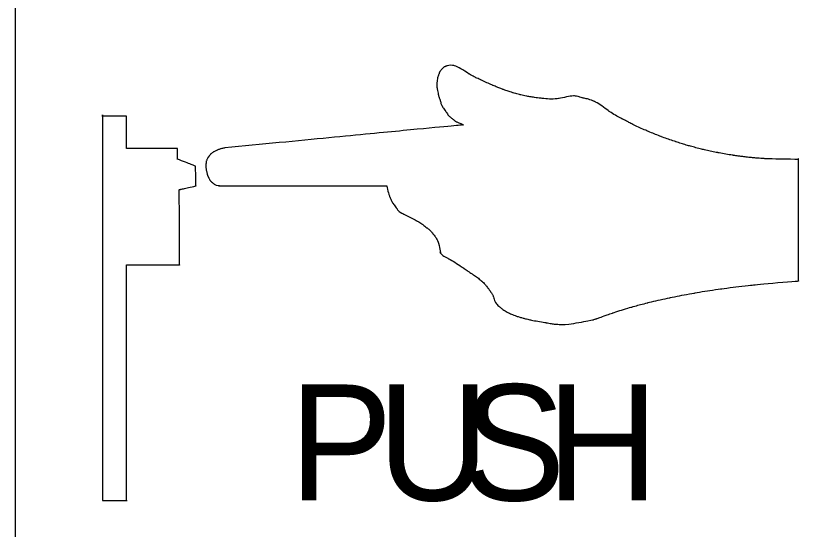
# Model space of a CAD drawing. Extents: x 99982 to 100176, y 99905 to 100011.
# Drawn here: x 100109.4489 to 100109.6768, y 99945.3805 to 99945.53 of the extents above; entities that cross this region are included whole.
import ezdxf

# ---------------------------------------------------------------- set-up
doc = ezdxf.new("R2010")
doc.units = 0
doc.layers.add('TR_SN_ConstructionSigns', color=7, linetype='Continuous')

msp = doc.modelspace()

# ---------------------------------------------------------------- linework, layer by layer
at = {"layer": 'TR_SN_ConstructionSigns'}
msp.add_line((100109.44894, 99945.23704), (100109.44894, 99945.64204), dxfattribs=at)
for points, degree in [([(100109.57333, 99945.51481), (100109.57333, 99945.51481), (100109.57315, 99945.51466), (100109.57295, 99945.51446), (100109.5728, 99945.51427), (100109.5728, 99945.51427)], 3), ([(100109.57387, 99945.51516), (100109.57387, 99945.51516), (100109.5737, 99945.51507), (100109.57351, 99945.51496), (100109.57333, 99945.51481), (100109.57333, 99945.51481)], 3), ([(100109.57434, 99945.51535), (100109.57434, 99945.51535), (100109.5741, 99945.51527), (100109.57404, 99945.51524), (100109.57387, 99945.51516), (100109.57387, 99945.51516)], 3), ([(100109.57635, 99945.51548), (100109.57635, 99945.51548), (100109.57536, 99945.51564), (100109.57458, 99945.51543), (100109.57434, 99945.51535), (100109.57434, 99945.51535)], 3), ([(100109.58098, 99945.51302), (100109.58098, 99945.51302), (100109.57973, 99945.5138), (100109.57734, 99945.51531), (100109.57635, 99945.51548), (100109.57635, 99945.51548)], 3), ([(100109.57196, 99945.51252), (100109.57196, 99945.51252), (100109.57184, 99945.51216), (100109.57169, 99945.51168), (100109.57161, 99945.51109), (100109.57161, 99945.51109)], 3), ([(100109.57223, 99945.5133), (100109.57223, 99945.5133), (100109.57216, 99945.5131), (100109.57208, 99945.51288), (100109.57196, 99945.51252), (100109.57196, 99945.51252)], 3), ([(100109.5724, 99945.51369), (100109.5724, 99945.51369), (100109.57232, 99945.51353), (100109.57231, 99945.51349), (100109.57223, 99945.5133), (100109.57223, 99945.5133)], 3), ([(100109.5728, 99945.51427), (100109.5728, 99945.51427), (100109.57265, 99945.51408), (100109.57249, 99945.51386), (100109.5724, 99945.51369), (100109.5724, 99945.51369)], 3), ([(100109.58421, 99945.51137), (100109.58421, 99945.51137), (100109.58305, 99945.51191), (100109.58224, 99945.51224), (100109.58098, 99945.51302), (100109.58098, 99945.51302)], 3), ([(100109.57161, 99945.51109), (100109.57161, 99945.51109), (100109.57152, 99945.51049), (100109.57152, 99945.50963), (100109.5716, 99945.50894), (100109.5716, 99945.50894)], 3), ([(100109.58787, 99945.50971), (100109.58787, 99945.50971), (100109.58679, 99945.51017), (100109.58537, 99945.51084), (100109.58421, 99945.51137), (100109.58421, 99945.51137)], 3), ([(100109.5716, 99945.50894), (100109.5716, 99945.50894), (100109.57168, 99945.50825), (100109.57188, 99945.50737), (100109.57198, 99945.50697), (100109.57198, 99945.50697)], 3), ([(100109.59068, 99945.50859), (100109.59068, 99945.50859), (100109.5897, 99945.50895), (100109.58895, 99945.50925), (100109.58787, 99945.50971), (100109.58787, 99945.50971)], 3), ([(100109.59377, 99945.50756), (100109.59377, 99945.50756), (100109.59292, 99945.50782), (100109.59166, 99945.50823), (100109.59068, 99945.50859), (100109.59068, 99945.50859)], 3), ([(100109.57198, 99945.50697), (100109.57198, 99945.50697), (100109.57208, 99945.50657), (100109.57211, 99945.50648), (100109.57221, 99945.50617), (100109.57221, 99945.50617)], 3), ([(100109.57221, 99945.50617), (100109.57221, 99945.50617), (100109.5723, 99945.50586), (100109.57246, 99945.50546), (100109.57257, 99945.50511), (100109.57257, 99945.50511)], 3), ([(100109.59576, 99945.50701), (100109.59576, 99945.50701), (100109.59506, 99945.50719), (100109.59462, 99945.50731), (100109.59377, 99945.50756), (100109.59377, 99945.50756)], 3), ([(100109.59799, 99945.50653), (100109.59799, 99945.50653), (100109.597, 99945.50672), (100109.59647, 99945.50684), (100109.59576, 99945.50701), (100109.59576, 99945.50701)], 3), ([(100109.60176, 99945.50597), (100109.60176, 99945.50597), (100109.60025, 99945.50614), (100109.59899, 99945.50635), (100109.59799, 99945.50653), (100109.59799, 99945.50653)], 3), ([(100109.60704, 99945.50592), (100109.60704, 99945.50592), (100109.60536, 99945.50565), (100109.60326, 99945.50579), (100109.60176, 99945.50597), (100109.60176, 99945.50597)], 3), ([(100109.61195, 99945.50661), (100109.61195, 99945.50661), (100109.61098, 99945.50674), (100109.60873, 99945.5062), (100109.60704, 99945.50592), (100109.60704, 99945.50592)], 3), ([(100109.61384, 99945.50612), (100109.61384, 99945.50612), (100109.61295, 99945.50638), (100109.61292, 99945.50648), (100109.61195, 99945.50661), (100109.61195, 99945.50661)], 3), ([(100109.61732, 99945.50507), (100109.61732, 99945.50507), (100109.61594, 99945.50568), (100109.61474, 99945.50586), (100109.61384, 99945.50612), (100109.61384, 99945.50612)], 3), ([(100109.57257, 99945.50511), (100109.57257, 99945.50511), (100109.57268, 99945.50476), (100109.57269, 99945.50458), (100109.57289, 99945.50408), (100109.57289, 99945.50408)], 3), ([(100109.57289, 99945.50408), (100109.57289, 99945.50408), (100109.57309, 99945.50357), (100109.57384, 99945.50252), (100109.57424, 99945.50195), (100109.57424, 99945.50195)], 3), ([(100109.62181, 99945.50207), (100109.62181, 99945.50207), (100109.62044, 99945.50301), (100109.6187, 99945.50447), (100109.61732, 99945.50507), (100109.61732, 99945.50507)], 3), ([(100109.47425, 99945.50079), (100109.47425, 99945.50079), (100109.47425, 99945.50079), (100109.47425, 99945.38891)], 2), ([(100109.57424, 99945.50195), (100109.57424, 99945.50195), (100109.57465, 99945.50138), (100109.5749, 99945.50098), (100109.57526, 99945.50064), (100109.57526, 99945.50064)], 3), ([(100109.62576, 99945.49983), (100109.62576, 99945.49983), (100109.62461, 99945.50043), (100109.62318, 99945.50114), (100109.62181, 99945.50207), (100109.62181, 99945.50207)], 3), ([(100109.48122, 99945.50079), (100109.48122, 99945.50079), (100109.48122, 99945.50079), (100109.47425, 99945.50079)], 2), ([(100109.48122, 99945.49134), (100109.48122, 99945.49134), (100109.48122, 99945.49134), (100109.48122, 99945.50079)], 2), ([(100109.57526, 99945.50064), (100109.57526, 99945.50064), (100109.57562, 99945.5003), (100109.57596, 99945.5001), (100109.5763, 99945.49983), (100109.5763, 99945.49983)], 3), ([(100109.5763, 99945.49983), (100109.5763, 99945.49983), (100109.57664, 99945.49955), (100109.57687, 99945.49927), (100109.57738, 99945.49909), (100109.57738, 99945.49909)], 3), ([(100109.57738, 99945.49909), (100109.57738, 99945.49909), (100109.57789, 99945.49891), (100109.57913, 99945.49835), (100109.57913, 99945.4983), (100109.57913, 99945.4983)], 3), ([(100109.62865, 99945.49833), (100109.62865, 99945.49833), (100109.6275, 99945.4989), (100109.62692, 99945.49923), (100109.62576, 99945.49983), (100109.62576, 99945.49983)], 3), ([(100109.57905, 99945.49821), (100109.57905, 99945.49821), (100109.57905, 99945.49821), (100109.50981, 99945.49152)], 2), ([(100109.57913, 99945.49821), (100109.57913, 99945.49821), (100109.57913, 99945.49818), (100109.57905, 99945.49821), (100109.57905, 99945.49821)], 3), ([(100109.57913, 99945.4983), (100109.57913, 99945.4983), (100109.57913, 99945.49826), (100109.57913, 99945.49824), (100109.57913, 99945.49821), (100109.57913, 99945.49821)], 3), ([(100109.63274, 99945.49647), (100109.63274, 99945.49647), (100109.63137, 99945.49705), (100109.62981, 99945.49775), (100109.62865, 99945.49833), (100109.62865, 99945.49833)], 3), ([(100109.63683, 99945.49481), (100109.63683, 99945.49481), (100109.63544, 99945.49533), (100109.6341, 99945.49588), (100109.63274, 99945.49647), (100109.63274, 99945.49647)], 3), ([(100109.64108, 99945.49331), (100109.64108, 99945.49331), (100109.63973, 99945.49375), (100109.63822, 99945.49428), (100109.63683, 99945.49481), (100109.63683, 99945.49481)], 3), ([(100109.64492, 99945.49214), (100109.64492, 99945.49214), (100109.6436, 99945.49251), (100109.64243, 99945.49287), (100109.64108, 99945.49331), (100109.64108, 99945.49331)], 3), ([(100109.64902, 99945.49107), (100109.64902, 99945.49107), (100109.64763, 99945.49141), (100109.64625, 99945.49176), (100109.64492, 99945.49214), (100109.64492, 99945.49214)], 3), ([(100109.49601, 99945.49134), (100109.49601, 99945.49134), (100109.49601, 99945.49134), (100109.48122, 99945.49134)], 2), ([(100109.49601, 99945.4882), (100109.49601, 99945.4882), (100109.49601, 99945.4882), (100109.49601, 99945.49134)], 2), ([(100109.5057, 99945.48968), (100109.5057, 99945.48968), (100109.50544, 99945.48943), (100109.50522, 99945.48914), (100109.50507, 99945.48893), (100109.50507, 99945.48893)], 3), ([(100109.50667, 99945.49041), (100109.50667, 99945.49041), (100109.50633, 99945.49021), (100109.50596, 99945.48994), (100109.5057, 99945.48968), (100109.5057, 99945.48968)], 3), ([(100109.50769, 99945.49091), (100109.50769, 99945.49091), (100109.50735, 99945.49078), (100109.507, 99945.49061), (100109.50667, 99945.49041), (100109.50667, 99945.49041)], 3), ([(100109.50865, 99945.49125), (100109.50865, 99945.49125), (100109.50833, 99945.49115), (100109.50802, 99945.49105), (100109.50769, 99945.49091), (100109.50769, 99945.49091)], 3), ([(100109.50981, 99945.49152), (100109.50981, 99945.49152), (100109.50981, 99945.49152), (100109.50897, 99945.49136), (100109.50865, 99945.49125)], 3), ([(100109.65329, 99945.49014), (100109.65329, 99945.49014), (100109.65182, 99945.49043), (100109.65042, 99945.49074), (100109.64902, 99945.49107), (100109.64902, 99945.49107)], 3), ([(100109.65787, 99945.48935), (100109.65787, 99945.48935), (100109.65659, 99945.48955), (100109.65477, 99945.48985), (100109.65329, 99945.49014), (100109.65329, 99945.49014)], 3), ([(100109.49604, 99945.48826), (100109.49604, 99945.48826), (100109.49604, 99945.48826), (100109.49601, 99945.4882)], 2), ([(100109.49604, 99945.48826), (100109.49604, 99945.48826), (100109.49604, 99945.48826), (100109.49601, 99945.4882)], 2), ([(100109.50132, 99945.48619), (100109.50132, 99945.48619), (100109.50132, 99945.48619), (100109.49604, 99945.48826)], 2), ([(100109.50444, 99945.48763), (100109.50444, 99945.48763), (100109.50433, 99945.48718), (100109.5043, 99945.48579), (100109.50443, 99945.48505), (100109.50443, 99945.48505)], 3), ([(100109.50478, 99945.48848), (100109.50478, 99945.48848), (100109.50466, 99945.48827), (100109.50456, 99945.48807), (100109.50444, 99945.48763), (100109.50444, 99945.48763)], 3), ([(100109.50507, 99945.48893), (100109.50507, 99945.48893), (100109.50492, 99945.48872), (100109.5049, 99945.48869), (100109.50478, 99945.48848), (100109.50478, 99945.48848)], 3), ([(100109.66091, 99945.48893), (100109.66091, 99945.48893), (100109.65981, 99945.48907), (100109.65914, 99945.48916), (100109.65787, 99945.48935), (100109.65787, 99945.48935)], 3), ([(100109.66444, 99945.48856), (100109.66444, 99945.48856), (100109.66342, 99945.48865), (100109.662, 99945.48879), (100109.66091, 99945.48893), (100109.66091, 99945.48893)], 3), ([(100109.66702, 99945.48837), (100109.66702, 99945.48837), (100109.66616, 99945.48843), (100109.66546, 99945.48848), (100109.66444, 99945.48856), (100109.66444, 99945.48856)], 3), ([(100109.67661, 99945.48816), (100109.67661, 99945.48816), (100109.67661, 99945.48816), (100109.66788, 99945.48831), (100109.66702, 99945.48837)], 3), ([(100109.67675, 99945.48834), (100109.67675, 99945.48834), (100109.67675, 99945.48834), (100109.67661, 99945.48816)], 2), ([(100109.67675, 99945.45279), (100109.67675, 99945.45279), (100109.67675, 99945.45279), (100109.67675, 99945.48834)], 2), ([(100109.50139, 99945.48044), (100109.50139, 99945.48044), (100109.50139, 99945.48044), (100109.50132, 99945.48619)], 2), ([(100109.50443, 99945.48505), (100109.50443, 99945.48505), (100109.50455, 99945.48431), (100109.50481, 99945.4835), (100109.50494, 99945.4832), (100109.50494, 99945.4832)], 3), ([(100109.50494, 99945.4832), (100109.50494, 99945.4832), (100109.50507, 99945.48291), (100109.50511, 99945.48283), (100109.50522, 99945.48263), (100109.50522, 99945.48263)], 3), ([(100109.50522, 99945.48263), (100109.50522, 99945.48263), (100109.50532, 99945.48243), (100109.50546, 99945.48217), (100109.50559, 99945.482), (100109.50559, 99945.482)], 3), ([(100109.49658, 99945.47936), (100109.49658, 99945.47936), (100109.49658, 99945.47936), (100109.50139, 99945.48044)], 2), ([(100109.50559, 99945.482), (100109.50559, 99945.482), (100109.50572, 99945.48183), (100109.50577, 99945.48178), (100109.50597, 99945.48159), (100109.50597, 99945.48159)], 3), ([(100109.50597, 99945.48159), (100109.50597, 99945.48159), (100109.50618, 99945.48141), (100109.50654, 99945.48113), (100109.50684, 99945.48092), (100109.50684, 99945.48092)], 3), ([(100109.50684, 99945.48092), (100109.50684, 99945.48092), (100109.50714, 99945.48071), (100109.5082, 99945.48051), (100109.5082, 99945.48051)], 3), ([(100109.5082, 99945.48051), (100109.5082, 99945.48051), (100109.5082, 99945.48051), (100109.55695, 99945.48044)], 2), ([(100109.55695, 99945.48044), (100109.55695, 99945.48044), (100109.55695, 99945.48044), (100109.55741, 99945.47844), (100109.55753, 99945.4781)], 3), ([(100109.49659, 99945.45744), (100109.49659, 99945.45744), (100109.49659, 99945.45744), (100109.49658, 99945.47936)], 2), ([(100109.55753, 99945.4781), (100109.55753, 99945.4781), (100109.55765, 99945.47777), (100109.55776, 99945.47744), (100109.5579, 99945.4771), (100109.5579, 99945.4771)], 3), ([(100109.5579, 99945.4771), (100109.5579, 99945.4771), (100109.55804, 99945.47675), (100109.55822, 99945.47637), (100109.5584, 99945.47603), (100109.5584, 99945.47603)], 3), ([(100109.5584, 99945.47603), (100109.5584, 99945.47603), (100109.55859, 99945.47569), (100109.55874, 99945.47545), (100109.559, 99945.47507), (100109.559, 99945.47507)], 3), ([(100109.559, 99945.47507), (100109.559, 99945.47507), (100109.55926, 99945.47469), (100109.55971, 99945.47407), (100109.55995, 99945.47375), (100109.55995, 99945.47375)], 3), ([(100109.55995, 99945.47375), (100109.55995, 99945.47375), (100109.56018, 99945.47342), (100109.56017, 99945.47341), (100109.56044, 99945.47311), (100109.56044, 99945.47311)], 3), ([(100109.56044, 99945.47311), (100109.56044, 99945.47311), (100109.5607, 99945.47281), (100109.56467, 99945.47083), (100109.56558, 99945.47037), (100109.56558, 99945.47037)], 3), ([(100109.56558, 99945.47037), (100109.56558, 99945.47037), (100109.56648, 99945.4699), (100109.56678, 99945.46966), (100109.5673, 99945.46929), (100109.5673, 99945.46929)], 3), ([(100109.5673, 99945.46929), (100109.5673, 99945.46929), (100109.56782, 99945.46892), (100109.56835, 99945.4685), (100109.56873, 99945.46821), (100109.56873, 99945.46821)], 3), ([(100109.56873, 99945.46821), (100109.56873, 99945.46821), (100109.5691, 99945.46792), (100109.5693, 99945.46776), (100109.56953, 99945.46754), (100109.56953, 99945.46754)], 3), ([(100109.56953, 99945.46754), (100109.56953, 99945.46754), (100109.56977, 99945.46731), (100109.5699, 99945.46716), (100109.57015, 99945.46685), (100109.57015, 99945.46685)], 3), ([(100109.57015, 99945.46685), (100109.57015, 99945.46685), (100109.5704, 99945.46655), (100109.57076, 99945.4661), (100109.57103, 99945.4657), (100109.57103, 99945.4657)], 3), ([(100109.57103, 99945.4657), (100109.57103, 99945.4657), (100109.57131, 99945.4653), (100109.57164, 99945.46471), (100109.57175, 99945.46444), (100109.57175, 99945.46444)], 3), ([(100109.57175, 99945.46444), (100109.57175, 99945.46444), (100109.57187, 99945.46418), (100109.57189, 99945.46411), (100109.57196, 99945.46391), (100109.57196, 99945.46391)], 3), ([(100109.57196, 99945.46391), (100109.57196, 99945.46391), (100109.57203, 99945.46371), (100109.5721, 99945.46347), (100109.57217, 99945.46325), (100109.57217, 99945.46325)], 3), ([(100109.57217, 99945.46325), (100109.57217, 99945.46325), (100109.57224, 99945.46303), (100109.57262, 99945.46097), (100109.57262, 99945.46097)], 3), ([(100109.57262, 99945.46097), (100109.57262, 99945.46097), (100109.57262, 99945.46097), (100109.57239, 99945.46123), (100109.57244, 99945.46114)], 3), ([(100109.57244, 99945.46114), (100109.57244, 99945.46114), (100109.57249, 99945.46105), (100109.57251, 99945.461), (100109.5726, 99945.46087), (100109.5726, 99945.46087)], 3), ([(100109.5726, 99945.46087), (100109.5726, 99945.46087), (100109.57268, 99945.46073), (100109.57385, 99945.45979), (100109.57507, 99945.4592), (100109.57507, 99945.4592)], 3), ([(100109.57507, 99945.4592), (100109.57507, 99945.4592), (100109.57629, 99945.4586), (100109.57832, 99945.45721), (100109.57944, 99945.45644), (100109.57944, 99945.45644)], 3), ([(100109.48122, 99945.45744), (100109.48122, 99945.45744), (100109.48122, 99945.45744), (100109.49659, 99945.45744)], 2), ([(100109.48122, 99945.38891), (100109.48122, 99945.38891), (100109.48122, 99945.38891), (100109.48122, 99945.45744)], 2), ([(100109.57944, 99945.45644), (100109.57944, 99945.45644), (100109.58055, 99945.45567), (100109.58102, 99945.45537), (100109.58191, 99945.45477), (100109.58191, 99945.45477)], 3), ([(100109.58191, 99945.45477), (100109.58191, 99945.45477), (100109.58279, 99945.45418), (100109.5839, 99945.4534), (100109.58464, 99945.45271), (100109.58464, 99945.45271)], 3), ([(100109.58464, 99945.45271), (100109.58464, 99945.45271), (100109.58538, 99945.45202), (100109.58595, 99945.45131), (100109.5864, 99945.45073), (100109.5864, 99945.45073)], 3), ([(100109.5864, 99945.45073), (100109.5864, 99945.45073), (100109.58686, 99945.45015), (100109.58718, 99945.4497), (100109.58744, 99945.44929), (100109.58744, 99945.44929)], 3), ([(100109.65429, 99945.4505), (100109.65429, 99945.4505), (100109.65704, 99945.45088), (100109.66012, 99945.45124), (100109.66304, 99945.45158), (100109.66304, 99945.45158)], 3), ([(100109.66304, 99945.45158), (100109.66304, 99945.45158), (100109.66596, 99945.45192), (100109.67675, 99945.45279), (100109.67675, 99945.45279)], 3), ([(100109.58744, 99945.44929), (100109.58744, 99945.44929), (100109.5877, 99945.44889), (100109.58779, 99945.44875), (100109.58796, 99945.44829), (100109.58796, 99945.44829)], 3), ([(100109.63935, 99945.44791), (100109.63935, 99945.44791), (100109.64162, 99945.44839), (100109.64402, 99945.44885), (100109.64651, 99945.44928), (100109.64651, 99945.44928)], 3), ([(100109.64651, 99945.44928), (100109.64651, 99945.44928), (100109.649, 99945.44972), (100109.65153, 99945.45012), (100109.65429, 99945.4505), (100109.65429, 99945.4505)], 3), ([(100109.58796, 99945.44829), (100109.58796, 99945.44829), (100109.58814, 99945.44783), (100109.58828, 99945.44706), (100109.58857, 99945.44657), (100109.58857, 99945.44657)], 3), ([(100109.58857, 99945.44657), (100109.58857, 99945.44657), (100109.58886, 99945.44607), (100109.58932, 99945.44571), (100109.58968, 99945.44539), (100109.58968, 99945.44539)], 3), ([(100109.62814, 99945.44517), (100109.62814, 99945.44517), (100109.62983, 99945.44566), (100109.63104, 99945.44598), (100109.6329, 99945.44644), (100109.6329, 99945.44644)], 3), ([(100109.6329, 99945.44644), (100109.6329, 99945.44644), (100109.63477, 99945.4469), (100109.63708, 99945.44744), (100109.63935, 99945.44791), (100109.63935, 99945.44791)], 3), ([(100109.58968, 99945.44539), (100109.58968, 99945.44539), (100109.59005, 99945.44507), (100109.59025, 99945.44486), (100109.59066, 99945.44456), (100109.59066, 99945.44456)], 3), ([(100109.59066, 99945.44456), (100109.59066, 99945.44456), (100109.59107, 99945.44425), (100109.59167, 99945.4439), (100109.59219, 99945.44363), (100109.59219, 99945.44363)], 3), ([(100109.62274, 99945.4435), (100109.62274, 99945.4435), (100109.62417, 99945.44398), (100109.62644, 99945.44469), (100109.62814, 99945.44517), (100109.62814, 99945.44517)], 3), ([(100109.59219, 99945.44363), (100109.59219, 99945.44363), (100109.59272, 99945.44336), (100109.59316, 99945.44316), (100109.59378, 99945.44291), (100109.59378, 99945.44291)], 3), ([(100109.59378, 99945.44291), (100109.59378, 99945.44291), (100109.59439, 99945.44267), (100109.59507, 99945.44244), (100109.59589, 99945.4422), (100109.59589, 99945.4422)], 3), ([(100109.59589, 99945.4422), (100109.59589, 99945.4422), (100109.59671, 99945.44196), (100109.59744, 99945.44176), (100109.59868, 99945.44149), (100109.59868, 99945.44149)], 3), ([(100109.6171, 99945.44151), (100109.6171, 99945.44151), (100109.61761, 99945.44166), (100109.61771, 99945.44169), (100109.61812, 99945.44183), (100109.61812, 99945.44183)], 3), ([(100109.61812, 99945.44183), (100109.61812, 99945.44183), (100109.61853, 99945.44197), (100109.61883, 99945.44209), (100109.61954, 99945.44236), (100109.61954, 99945.44236)], 3), ([(100109.61954, 99945.44236), (100109.61954, 99945.44236), (100109.62025, 99945.44263), (100109.62131, 99945.44302), (100109.62274, 99945.4435), (100109.62274, 99945.4435)], 3), ([(100109.59868, 99945.44149), (100109.59868, 99945.44149), (100109.59993, 99945.44122), (100109.60193, 99945.44088), (100109.60337, 99945.44065), (100109.60337, 99945.44065)], 3), ([(100109.60337, 99945.44065), (100109.60337, 99945.44065), (100109.6048, 99945.44041), (100109.60531, 99945.44025), (100109.60729, 99945.44013), (100109.60729, 99945.44013)], 3), ([(100109.60729, 99945.44013), (100109.60729, 99945.44013), (100109.60927, 99945.44), (100109.61658, 99945.44136), (100109.6171, 99945.44151), (100109.6171, 99945.44151)], 3), ([(100109.47425, 99945.38891), (100109.47425, 99945.38891), (100109.47425, 99945.38891), (100109.48122, 99945.38891)], 2)]:
    msp.add_open_spline(points, degree=degree, dxfattribs=at)

# ---------------------------------------------------------------- texts
for s, p in [('P', (100109.52857, 99945.38891)), ('U', (100109.55424, 99945.38891)), ('S', (100109.57888, 99945.38891)), ('H', (100109.60353, 99945.38891))]:
    msp.add_text(s, height=0.03375, dxfattribs=at).set_placement(p)

doc.saveas('drawing.dxf')
